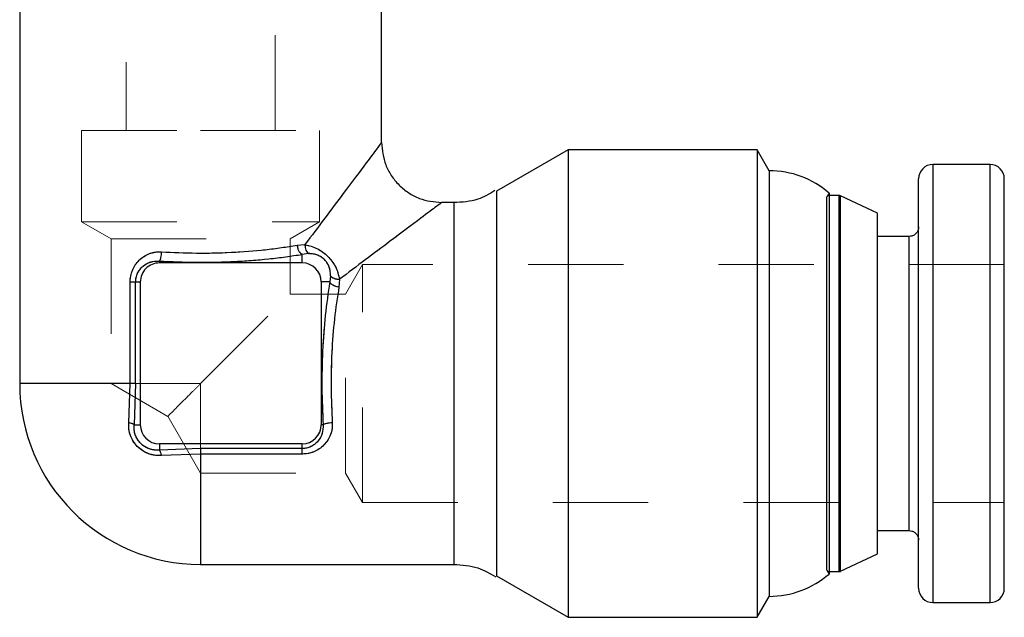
# Model space of a CAD drawing. Header units: inches. Extents: x 1880 to 2363, y -453 to -54.
# Tile 865 of 1056: x 2039.767 to 2040.801, y -63.766 to -63.138. Entities that reach past the tile are written whole.
import ezdxf

# ---------------------------------------------------------------- set-up
doc = ezdxf.new("R2010")
doc.units = ezdxf.units.IN
doc.header["$LTSCALE"] = 0.5
doc.header["$MEASUREMENT"] = 0
doc.linetypes.add('HIDDEN', pattern=[0.225, 0.15, -0.075])
doc.layers.add('SVD-M-S', color=8, linetype='Continuous')

msp = doc.modelspace()

# ---------------------------------------------------------------- linework, layer by layer
at = {"layer": 'SVD-M-S', "linetype": 'HIDDEN', "lineweight": 18}
for p, q in [((2039.87867, -62.58307), (2039.87867, -63.25468)), ((2040.03492, -63.25468), (2040.03492, -62.58307)), ((2039.83179, -63.25468), (2039.95679, -63.25468)), ((2039.83179, -63.25468), (2039.83179, -63.35057)), ((2039.95679, -63.25468), (2040.08179, -63.25468)), ((2040.08179, -63.35057), (2040.08179, -63.25468)), ((2040.72579, -63.52057), (2040.72579, -63.29057)), ((2040.78579, -63.29057), (2040.78579, -63.75057)), ((2040.26768, -63.72262), (2040.26768, -63.31851)), ((2040.61679, -63.32051), (2040.61445, -63.32457)), ((2040.22268, -63.52057), (2040.22268, -63.33057)), ((2040.61705, -63.32307), (2040.61705, -63.71807)), ((2040.62745, -63.32307), (2040.62745, -63.71807)), ((2040.62872, -63.32335), (2040.62872, -63.71778)), ((2039.83179, -63.35057), (2040.08179, -63.35057)), ((2039.83179, -63.35057), (2039.86279, -63.36847)), ((2040.05079, -63.36847), (2040.08179, -63.35057)), ((2039.86279, -63.36847), (2040.05079, -63.36847)), ((2039.86279, -63.36847), (2039.86279, -63.52057)), ((2040.05079, -63.42657), (2040.05079, -63.36847)), ((2040.70079, -63.36607), (2040.70079, -63.67507)), ((2040.06634, -63.37468), (2040.05813, -63.37529)), ((2040.06655, -63.37765), (2040.06635, -63.37468)), ((2040.0673, -63.38046), (2040.06655, -63.37765)), ((2040.06853, -63.38271), (2040.0673, -63.38046)), ((2040.07003, -63.38412), (2040.06853, -63.38271)), ((2039.91346, -63.39193), (2039.91346, -63.3939)), ((2039.91346, -63.3939), (2040.06346, -63.3939)), ((2040.06346, -63.38495), (2040.07003, -63.38412)), ((2040.06346, -63.38495), (2040.06346, -63.3939)), ((2040.07003, -63.38412), (2040.07003, -63.38412)), ((2040.12679, -63.39557), (2040.10889, -63.42657)), ((2040.12679, -63.64557), (2040.12679, -63.39557)), ((2040.80079, -63.39557), (2040.12679, -63.39557)), ((2039.88277, -63.4139), (2039.88277, -63.52057)), ((2039.88853, -63.4139), (2039.88853, -63.52057)), ((2039.88853, -63.4139), (2039.89346, -63.4139)), ((2039.89346, -63.5639), (2039.89346, -63.4139)), ((2040.09241, -63.4139), (2040.08346, -63.4139)), ((2040.09241, -63.4139), (2040.09324, -63.40733)), ((2040.10207, -63.41923), (2040.10267, -63.41101)), ((2039.95679, -63.52057), (2040.05079, -63.42657)), ((2040.10889, -63.42657), (2040.05079, -63.42657)), ((2040.10889, -63.61457), (2040.10889, -63.42657)), ((2039.76679, -63.52057), (2039.86279, -63.52057)), ((2039.95679, -63.52057), (2039.86279, -63.52057)), ((2039.86279, -63.52057), (2039.9225, -63.55504)), ((2039.88277, -63.52057), (2039.88128, -63.56173)), ((2039.88696, -63.5639), (2039.88853, -63.52057)), ((2039.95679, -63.61457), (2039.95679, -63.52057)), ((2040.22268, -63.71057), (2040.22268, -63.52057)), ((2040.72579, -63.75057), (2040.72579, -63.52057)), ((2039.92232, -63.55485), (2039.95679, -63.61457)), ((2039.88696, -63.5639), (2039.89346, -63.5639)), ((2040.08543, -63.5639), (2040.08346, -63.5639)), ((2039.91346, -63.5904), (2039.91346, -63.5839)), ((2039.91346, -63.5839), (2040.06346, -63.5839)), ((2039.95679, -63.58883), (2039.91346, -63.5904)), ((2039.95679, -63.58883), (2040.06346, -63.58883)), ((2040.06346, -63.58883), (2040.06346, -63.5839)), ((2039.91563, -63.59608), (2039.95679, -63.59459)), ((2039.95679, -63.59459), (2040.06346, -63.59459)), ((2039.95679, -63.61457), (2040.10889, -63.61457)), ((2039.95679, -63.71057), (2039.95679, -63.61457)), ((2040.10889, -63.61457), (2040.12679, -63.64557)), ((2040.12679, -63.64557), (2040.80079, -63.64557)), ((2040.61445, -63.71657), (2040.61679, -63.72062))]:
    msp.add_line(p, q, dxfattribs=at)
at = {"layer": 'SVD-M-S', "linetype": 'Continuous', "lineweight": 25}
for p, q in [((2039.76679, -63.12307), (2039.76679, -63.52057)), ((2040.14679, -63.26757), (2040.14679, -63.12307)), ((2040.34292, -63.27507), (2040.26768, -63.31851)), ((2040.54109, -63.27507), (2040.34292, -63.27507)), ((2040.34292, -63.27507), (2040.34292, -63.76607)), ((2040.55379, -63.29707), (2040.54109, -63.27507)), ((2040.54109, -63.27507), (2040.54109, -63.76607)), ((2040.78579, -63.29057), (2040.72579, -63.29057)), ((2040.72579, -63.29057), (2040.72579, -63.75057)), ((2040.78579, -63.75057), (2040.78579, -63.29057)), ((2040.55379, -63.29707), (2040.55379, -63.52057)), ((2040.71079, -63.73557), (2040.71079, -63.30557)), ((2040.26768, -63.31851), (2040.26768, -63.52057)), ((2040.61679, -63.32051), (2040.61679, -63.72062)), ((2040.22268, -63.33057), (2040.20979, -63.33057)), ((2040.22268, -63.33057), (2040.22268, -63.71057)), ((2040.61445, -63.71657), (2040.61445, -63.32457)), ((2040.61705, -63.32307), (2040.61679, -63.32308)), ((2040.62745, -63.32307), (2040.61705, -63.32307)), ((2040.61705, -63.52057), (2040.61705, -63.32307)), ((2040.62745, -63.71807), (2040.62745, -63.32307)), ((2040.66779, -63.34157), (2040.62872, -63.32335)), ((2040.62872, -63.52057), (2040.62872, -63.32335)), ((2040.66779, -63.69957), (2040.66779, -63.34157)), ((2040.70079, -63.36607), (2040.66779, -63.36607)), ((2040.70079, -63.52057), (2040.70079, -63.36607)), ((2040.05813, -63.37529), (2040.06634, -63.37468)), ((2039.91346, -63.39193), (2039.91346, -63.3939)), ((2040.06346, -63.3939), (2039.91346, -63.3939)), ((2040.07003, -63.38412), (2040.06346, -63.38495)), ((2040.06346, -63.3939), (2040.06346, -63.38495)), ((2039.88277, -63.52057), (2039.88277, -63.4139)), ((2039.88853, -63.52057), (2039.88853, -63.4139)), ((2039.88853, -63.4139), (2039.89346, -63.4139)), ((2039.89346, -63.4139), (2039.89346, -63.5639)), ((2040.09241, -63.4139), (2040.08346, -63.4139)), ((2040.08346, -63.4139), (2040.08346, -63.5639)), ((2040.09324, -63.40733), (2040.09241, -63.4139)), ((2040.10267, -63.41101), (2040.10207, -63.41923)), ((2039.88277, -63.52057), (2039.76679, -63.52057)), ((2039.88128, -63.56173), (2039.88277, -63.52057)), ((2039.88853, -63.52057), (2039.88277, -63.52057)), ((2039.88853, -63.52057), (2039.88696, -63.5639)), ((2040.26768, -63.52057), (2040.26768, -63.72262)), ((2040.55379, -63.52057), (2040.55379, -63.74407)), ((2040.61705, -63.71807), (2040.61705, -63.52057)), ((2040.62872, -63.71778), (2040.62872, -63.52057)), ((2040.70079, -63.67507), (2040.70079, -63.52057)), ((2039.88696, -63.5639), (2039.89346, -63.5639)), ((2040.08543, -63.5639), (2040.08346, -63.5639)), ((2039.91346, -63.5839), (2039.91346, -63.5904)), ((2040.06346, -63.5839), (2039.91346, -63.5839)), ((2039.95679, -63.58883), (2039.91346, -63.5904)), ((2040.06346, -63.58883), (2039.95679, -63.58883)), ((2039.95679, -63.58883), (2039.95679, -63.59459)), ((2040.06346, -63.58883), (2040.06346, -63.5839)), ((2039.95679, -63.59459), (2039.91563, -63.59608)), ((2040.06346, -63.59459), (2039.95679, -63.59459)), ((2039.95679, -63.59459), (2039.95679, -63.71057)), ((2040.66779, -63.67507), (2040.70079, -63.67507)), ((2040.62872, -63.71778), (2040.66779, -63.69957)), ((2039.95679, -63.71057), (2040.22268, -63.71057)), ((2040.26768, -63.72262), (2040.34292, -63.76607)), ((2040.61679, -63.71805), (2040.61705, -63.71807)), ((2040.61705, -63.71807), (2040.62745, -63.71807)), ((2040.54109, -63.76607), (2040.55379, -63.74407)), ((2040.72579, -63.75057), (2040.78579, -63.75057)), ((2040.34292, -63.76607), (2040.54109, -63.76607))]:
    msp.add_line(p, q, dxfattribs=at)
for centre, radius, start, end in [((2040.72579, -63.30557), 0.015, 90, 180), ((2040.78579, -63.30557), 0.015, 0, 90), ((2040.55379, -63.39344), 0.09637, 49.17875, 90), ((2040.62745, -63.32607), 0.003, 65, 90), ((2039.91346, -63.4139), 0.02, 89.99996, 180), ((2040.06346, -63.4139), 0.02, 360, 90), ((2039.95679, -63.52057), 0.19, 180, 270), ((2039.91346, -63.5639), 0.02, 180, 270), ((2040.06346, -63.5639), 0.02, 270, 0), ((2040.55379, -63.64769), 0.09637, 270, 310.82125), ((2040.62745, -63.71507), 0.003, 270, 295), ((2040.72579, -63.73557), 0.015, 180, 270), ((2040.78579, -63.73557), 0.015, 270, 0)]:
    msp.add_arc(centre, radius, start, end, dxfattribs=at)
at = {"layer": 'SVD-M-S', "linetype": 'HIDDEN', "lineweight": 18}
for centre, start, end in [((2040.61705, -63.32607), 94.88835, 150), ((2040.61705, -63.71507), 210, 265.11165)]:
    msp.add_arc(centre, 0.003, start, end, dxfattribs=at)
at = {"layer": 'SVD-M-S', "linetype": 'Continuous', "lineweight": 25}
for points, knots in [([(2040.14679, -63.26757), (2040.14603, -63.26859), (2040.14437, -63.27079), (2040.13023, -63.28962), (2040.1046, -63.32375), (2040.08032, -63.35607), (2040.06634, -63.37468)], [0, 0, 0, 0, 0.1757494, 0.3792447, 0.642633, 1, 1, 1, 1]), ([(2040.14679, -63.26757), (2040.14763, -63.27549), (2040.14893, -63.28768), (2040.15678, -63.30235), (2040.16491, -63.31244), (2040.17501, -63.32057), (2040.18968, -63.32843), (2040.20187, -63.32972), (2040.20979, -63.33057)], [0, 0, 0, 0, 0.2394567, 0.3683606, 0.5, 0.6316395, 0.7605433, 1, 1, 1, 1]), ([(2040.80079, -63.52057), (2040.80079, -63.49352), (2040.80079, -63.45191), (2040.80079, -63.40186), (2040.80079, -63.36741), (2040.80079, -63.33967), (2040.80079, -63.31286), (2040.80079, -63.30844), (2040.80079, -63.30557)], [0, 0, 0, 0, 0.2394568, 0.3683607, 0.5, 0.6316393, 0.7605432, 1, 1, 1, 1]), ([(2040.26593, -63.31794), (2040.26006, -63.3214), (2040.24677, -63.32923), (2040.2313, -63.33009), (2040.22268, -63.33057)], [0, 0, 0, 0, 0.4423123, 1, 1, 1, 1]), ([(2040.20979, -63.33057), (2040.20867, -63.3314), (2040.20632, -63.33315), (2040.18702, -63.34768), (2040.153, -63.37321), (2040.12089, -63.39733), (2040.10267, -63.41101)], [0, 0, 0, 0, 0.18374305, 0.38325524, 0.65022818, 1, 1, 1, 1]), ([(2040.71079, -63.35607), (2040.71068, -63.35717), (2040.71048, -63.35931), (2040.70896, -63.36208), (2040.7067, -63.36434), (2040.70388, -63.36581), (2040.70173, -63.36599), (2040.70079, -63.36607)], [0, 0, 0, 0, 0.21020477, 0.40962252, 0.5904475, 0.81917502, 1, 1, 1, 1]), ([(2039.88277, -63.4139), (2039.88289, -63.4118), (2039.88313, -63.40761), (2039.88503, -63.40153), (2039.888, -63.39587), (2039.89216, -63.39089), (2039.89724, -63.38681), (2039.90304, -63.38396), (2039.90925, -63.38225), (2039.91351, -63.38227), (2039.91563, -63.38227)], [0, 0, 0, 0, 0.12033307, 0.24005157, 0.36515555, 0.49191342, 0.62084839, 0.74982008, 0.87541548, 1, 1, 1, 1]), ([(2039.91563, -63.38227), (2039.91554, -63.38333), (2039.91538, -63.38552), (2039.91485, -63.38847), (2039.91419, -63.39081), (2039.9137, -63.39157), (2039.91346, -63.39193)], [0, 0, 0, 0, 0.24200919, 0.49847717, 0.75577026, 1, 1, 1, 1]), ([(2039.91563, -63.38227), (2039.92786, -63.38284), (2039.95221, -63.38396), (2039.98931, -63.38305), (2040.02549, -63.38038), (2040.04717, -63.377), (2040.05813, -63.37529)], [0, 0, 0, 0, 0.2496089, 0.4968769, 0.7455915, 1, 1, 1, 1]), ([(2040.05813, -63.37529), (2040.05831, -63.37637), (2040.0587, -63.3786), (2040.05998, -63.38159), (2040.06163, -63.38391), (2040.06286, -63.38461), (2040.06346, -63.38495)], [0, 0, 0, 0, 0.2427405, 0.4999979, 0.7572565, 1, 1, 1, 1]), ([(2040.06634, -63.37468), (2040.07075, -63.37573), (2040.07711, -63.37725), (2040.08522, -63.38242), (2040.09042, -63.38688), (2040.09489, -63.39208), (2040.10007, -63.4002), (2040.10161, -63.40658), (2040.10267, -63.41101)], [0, 0, 0, 0, 0.26765577, 0.38612886, 0.49979116, 0.61239042, 0.73094292, 1, 1, 1, 1]), ([(2040.06635, -63.37468), (2040.06638, -63.37569), (2040.06645, -63.37774), (2040.06723, -63.38055), (2040.06844, -63.38285), (2040.06951, -63.3837), (2040.07003, -63.38412)], [0, 0, 0, 0, 0.2439632, 0.4999952, 0.75603, 1, 1, 1, 1]), ([(2039.88853, -63.4139), (2039.88863, -63.41233), (2039.88884, -63.40912), (2039.89045, -63.40471), (2039.89292, -63.40065), (2039.89721, -63.39617), (2039.90413, -63.3922), (2039.91036, -63.39202), (2039.91346, -63.39193)], [0, 0, 0, 0, 0.1201399, 0.2468608, 0.3613044, 0.4978623, 0.7500165, 1, 1, 1, 1]), ([(2039.91346, -63.39193), (2039.9263, -63.3925), (2039.95196, -63.39362), (2039.99109, -63.39271), (2040.0292, -63.39004), (2040.052, -63.38665), (2040.06346, -63.38495)], [0, 0, 0, 0, 0.2489015, 0.4975118, 0.747418, 1, 1, 1, 1]), ([(2040.09324, -63.40733), (2040.09319, -63.40549), (2040.09311, -63.40225), (2040.09172, -63.39755), (2040.08966, -63.39363), (2040.08698, -63.39034), (2040.08368, -63.38766), (2040.07976, -63.38562), (2040.07508, -63.38425), (2040.07186, -63.38416), (2040.07003, -63.38412)], [0, 0, 0, 0, 0.1703651, 0.3011995, 0.4056816, 0.5005288, 0.5956973, 0.7006313, 0.8305043, 1, 1, 1, 1]), ([(2040.09241, -63.4139), (2040.09071, -63.42536), (2040.08732, -63.44816), (2040.08465, -63.48627), (2040.08373, -63.52541), (2040.08486, -63.55106), (2040.08543, -63.5639)], [0, 0, 0, 0, 0.252615, 0.5025313, 0.7511391, 1, 1, 1, 1]), ([(2040.10207, -63.41923), (2040.10099, -63.41905), (2040.09876, -63.41866), (2040.09577, -63.41738), (2040.09344, -63.41573), (2040.09275, -63.4145), (2040.09241, -63.4139)], [0, 0, 0, 0, 0.2427428, 0.5000004, 0.7572578, 1, 1, 1, 1]), ([(2040.09324, -63.40733), (2040.09366, -63.40785), (2040.09451, -63.40892), (2040.09681, -63.41013), (2040.09962, -63.41091), (2040.10167, -63.41098), (2040.10267, -63.41101)], [0, 0, 0, 0, 0.2439708, 0.5000063, 0.7560382, 1, 1, 1, 1]), ([(2040.10207, -63.41923), (2040.10036, -63.43019), (2040.09699, -63.45179), (2040.09431, -63.48795), (2040.0934, -63.52505), (2040.09452, -63.5495), (2040.09508, -63.56173)], [0, 0, 0, 0, 0.2543953, 0.5012414, 0.750372, 1, 1, 1, 1]), ([(2040.80079, -63.73557), (2040.80079, -63.73428), (2040.80079, -63.73175), (2040.80079, -63.71233), (2040.80079, -63.6847), (2040.80079, -63.6427), (2040.80079, -63.58693), (2040.80079, -63.54089), (2040.80079, -63.52057)], [0, 0, 0, 0, 0.158429, 0.3121277, 0.4571602, 0.5908736, 0.8193632, 1, 1, 1, 1]), ([(2039.91563, -63.59608), (2039.91325, -63.59611), (2039.90858, -63.59617), (2039.90173, -63.59432), (2039.89551, -63.59116), (2039.89017, -63.58675), (2039.88591, -63.58138), (2039.88292, -63.57527), (2039.88118, -63.56859), (2039.88124, -63.56405), (2039.88128, -63.56173)], [0, 0, 0, 0, 0.1314575, 0.2583214, 0.3826687, 0.5065667, 0.6271707, 0.7483349, 0.8719717, 1, 1, 1, 1]), ([(2039.88696, -63.5639), (2039.88673, -63.56369), (2039.88626, -63.56328), (2039.88495, -63.56268), (2039.88329, -63.56215), (2039.88194, -63.56187), (2039.88128, -63.56173)], [0, 0, 0, 0, 0.24674522, 0.49999994, 0.75325469, 1, 1, 1, 1]), ([(2039.91346, -63.5904), (2039.91164, -63.59047), (2039.90816, -63.59059), (2039.90289, -63.58932), (2039.89804, -63.58702), (2039.89376, -63.5836), (2039.89034, -63.57931), (2039.88803, -63.57446), (2039.88676, -63.5692), (2039.88689, -63.56572), (2039.88696, -63.5639)], [0, 0, 0, 0, 0.13156259, 0.25121609, 0.37766096, 0.50005124, 0.62238383, 0.74885389, 0.86857709, 1, 1, 1, 1]), ([(2040.09508, -63.56173), (2040.09509, -63.56386), (2040.0951, -63.56812), (2040.09339, -63.57434), (2040.09053, -63.58014), (2040.08645, -63.58521), (2040.08146, -63.58937), (2040.0758, -63.59234), (2040.06972, -63.59423), (2040.06555, -63.59447), (2040.06346, -63.59459)], [0, 0, 0, 0, 0.1248263, 0.2506673, 0.3796294, 0.5087468, 0.635437, 0.7607568, 0.8800651, 1, 1, 1, 1]), ([(2040.08543, -63.5639), (2040.08533, -63.567), (2040.08515, -63.57323), (2040.08119, -63.58015), (2040.07671, -63.58444), (2040.07265, -63.58691), (2040.06824, -63.58852), (2040.06502, -63.58873), (2040.06346, -63.58883)], [0, 0, 0, 0, 0.2499935, 0.5021453, 0.6386765, 0.7531579, 0.8799603, 1, 1, 1, 1]), ([(2040.09508, -63.56173), (2040.09402, -63.56181), (2040.09183, -63.56198), (2040.08888, -63.56251), (2040.08654, -63.56317), (2040.08579, -63.56366), (2040.08542, -63.5639)], [0, 0, 0, 0, 0.2431185, 0.5000023, 0.7568848, 1, 1, 1, 1]), ([(2039.91563, -63.59608), (2039.91549, -63.59542), (2039.91521, -63.59407), (2039.91467, -63.59241), (2039.91408, -63.5911), (2039.91366, -63.59063), (2039.91346, -63.5904)], [0, 0, 0, 0, 0.2467449, 0.4999991, 0.7532537, 1, 1, 1, 1]), ([(2040.70079, -63.67507), (2040.70173, -63.67514), (2040.70388, -63.67532), (2040.7067, -63.67679), (2040.70896, -63.67905), (2040.71048, -63.68182), (2040.71068, -63.68396), (2040.71079, -63.68507)], [0, 0, 0, 0, 0.180825, 0.4095525, 0.5903775, 0.7897952, 1, 1, 1, 1]), ([(2040.22268, -63.71057), (2040.2313, -63.71105), (2040.24703, -63.71195), (2040.26054, -63.71994), (2040.26664, -63.72355)], [0, 0, 0, 0, 0.5481588, 1, 1, 1, 1])]:
    msp.add_open_spline(points, degree=3, knots=knots, dxfattribs=at)
at = {"layer": 'SVD-M-S', "linetype": 'HIDDEN', "lineweight": 18}
for points, knots in [([(2040.06634, -63.37468), (2040.08032, -63.35608), (2040.1046, -63.32375), (2040.13003, -63.28987), (2040.14426, -63.27097), (2040.14597, -63.26867), (2040.14679, -63.26757)], [0, 0, 0, 0, 0.35737558, 0.62077128, 0.81803904, 1, 1, 1, 1]), ([(2040.10267, -63.41101), (2040.12088, -63.39733), (2040.153, -63.37321), (2040.18702, -63.34768), (2040.20632, -63.33315), (2040.20867, -63.3314), (2040.20979, -63.33057)], [0, 0, 0, 0, 0.349724, 0.6167216, 0.8162417, 1, 1, 1, 1]), ([(2039.91563, -63.38227), (2039.91351, -63.38227), (2039.90925, -63.38226), (2039.90304, -63.38396), (2039.89724, -63.38681), (2039.89217, -63.39089), (2039.88801, -63.39587), (2039.88503, -63.40153), (2039.88313, -63.40761), (2039.88289, -63.4118), (2039.88277, -63.4139)], [0, 0, 0, 0, 0.1245407, 0.2501793, 0.3790626, 0.508087, 0.6347584, 0.7599494, 0.8796264, 1, 1, 1, 1]), ([(2039.91563, -63.38227), (2039.91554, -63.38334), (2039.91538, -63.38553), (2039.91485, -63.38848), (2039.91419, -63.39082), (2039.9137, -63.39157), (2039.91346, -63.39193)], [0, 0, 0, 0, 0.2431196, 0.5000043, 0.7568865, 1, 1, 1, 1]), ([(2040.05813, -63.37529), (2040.04717, -63.377), (2040.02557, -63.38037), (2039.98941, -63.38305), (2039.9523, -63.38396), (2039.92786, -63.38284), (2039.91563, -63.38227)], [0, 0, 0, 0, 0.25439666, 0.50124241, 0.75037206, 1, 1, 1, 1]), ([(2040.05813, -63.37529), (2040.05831, -63.37637), (2040.0587, -63.3786), (2040.05998, -63.38159), (2040.06163, -63.38391), (2040.06286, -63.38461), (2040.06346, -63.38495)], [0, 0, 0, 0, 0.2427428, 0.5000003, 0.7572577, 1, 1, 1, 1]), ([(2040.10267, -63.41101), (2040.10161, -63.40658), (2040.10007, -63.4002), (2040.09489, -63.39208), (2040.09042, -63.38688), (2040.08522, -63.38242), (2040.07711, -63.37725), (2040.07075, -63.37573), (2040.06634, -63.37468)], [0, 0, 0, 0, 0.2690383, 0.3875958, 0.5002101, 0.6138634, 0.7323325, 1, 1, 1, 1]), ([(2039.91346, -63.39193), (2039.91036, -63.39202), (2039.90413, -63.3922), (2039.89721, -63.39617), (2039.89292, -63.40065), (2039.89045, -63.40471), (2039.88884, -63.40912), (2039.88863, -63.41233), (2039.88853, -63.4139)], [0, 0, 0, 0, 0.2499832, 0.5021377, 0.6387418, 0.7531398, 0.879895, 1, 1, 1, 1]), ([(2040.06346, -63.38495), (2040.052, -63.38665), (2040.0292, -63.39004), (2039.99109, -63.39271), (2039.95196, -63.39362), (2039.9263, -63.3925), (2039.91346, -63.39193)], [0, 0, 0, 0, 0.2525837, 0.5024893, 0.751099, 1, 1, 1, 1]), ([(2040.09324, -63.40733), (2040.09311, -63.40451), (2040.09292, -63.4003), (2040.09017, -63.39434), (2040.08704, -63.39032), (2040.08302, -63.38719), (2040.07706, -63.38444), (2040.07285, -63.38424), (2040.07003, -63.38412)], [0, 0, 0, 0, 0.2587786, 0.3874383, 0.5000123, 0.6127889, 0.7412337, 1, 1, 1, 1]), ([(2040.08543, -63.5639), (2040.08486, -63.55106), (2040.08373, -63.52541), (2040.08465, -63.48627), (2040.08732, -63.44816), (2040.09071, -63.42536), (2040.09241, -63.4139)], [0, 0, 0, 0, 0.2488599, 0.4974665, 0.7473817, 1, 1, 1, 1]), ([(2040.10207, -63.41923), (2040.10099, -63.41905), (2040.09876, -63.41866), (2040.09577, -63.41738), (2040.09344, -63.41573), (2040.09275, -63.4145), (2040.09241, -63.4139)], [0, 0, 0, 0, 0.2427401, 0.4999978, 0.7572567, 1, 1, 1, 1]), ([(2040.09324, -63.40733), (2040.09365, -63.40784), (2040.09449, -63.4089), (2040.09677, -63.41011), (2040.09958, -63.41091), (2040.10166, -63.41098), (2040.10267, -63.41101)], [0, 0, 0, 0, 0.24048592, 0.49521915, 0.7525175, 1, 1, 1, 1]), ([(2040.09508, -63.56173), (2040.09452, -63.5495), (2040.0934, -63.52515), (2040.0943, -63.48805), (2040.09697, -63.45187), (2040.10036, -63.43019), (2040.10207, -63.41923)], [0, 0, 0, 0, 0.24960892, 0.4968772, 0.74559212, 1, 1, 1, 1]), ([(2039.92276, -63.5546), (2039.92264, -63.55472), (2039.92173, -63.55562), (2039.92861, -63.54875), (2039.94209, -63.53527), (2039.95393, -63.52343), (2039.95679, -63.52057)], [0, 0, 0, 0, 0.0331634, 0.2545085, 0.819761, 1, 1, 1, 1]), ([(2039.88128, -63.56173), (2039.88124, -63.56404), (2039.88118, -63.56858), (2039.88291, -63.57525), (2039.88589, -63.58135), (2039.89015, -63.58673), (2039.89548, -63.59115), (2039.90172, -63.59432), (2039.90857, -63.59617), (2039.91325, -63.59611), (2039.91563, -63.59608)], [0, 0, 0, 0, 0.1278516, 0.2513319, 0.3723531, 0.4928195, 0.6168557, 0.741346, 0.8683659, 1, 1, 1, 1]), ([(2039.88128, -63.56173), (2039.88194, -63.56187), (2039.88329, -63.56215), (2039.88495, -63.56268), (2039.88626, -63.56328), (2039.88673, -63.56369), (2039.88696, -63.5639)], [0, 0, 0, 0, 0.2467453, 0.5000001, 0.7532548, 1, 1, 1, 1]), ([(2039.88696, -63.5639), (2039.88689, -63.56572), (2039.88676, -63.5692), (2039.88803, -63.57446), (2039.89034, -63.57931), (2039.89376, -63.5836), (2039.89804, -63.58702), (2039.90289, -63.58932), (2039.90816, -63.59059), (2039.91164, -63.59047), (2039.91346, -63.5904)], [0, 0, 0, 0, 0.1314487, 0.2511467, 0.3776591, 0.4999489, 0.6223823, 0.7487841, 0.8684635, 1, 1, 1, 1]), ([(2040.06346, -63.59459), (2040.06555, -63.59447), (2040.06972, -63.59423), (2040.0758, -63.59234), (2040.08146, -63.58937), (2040.08644, -63.58522), (2040.09053, -63.58014), (2040.09339, -63.57434), (2040.0951, -63.56812), (2040.09509, -63.56386), (2040.09508, -63.56173)], [0, 0, 0, 0, 0.1198919, 0.23924, 0.3644725, 0.4912501, 0.6202786, 0.74933, 0.8751288, 1, 1, 1, 1]), ([(2040.06346, -63.58883), (2040.06502, -63.58873), (2040.06824, -63.58852), (2040.07265, -63.58691), (2040.07671, -63.58444), (2040.08119, -63.58015), (2040.08515, -63.57323), (2040.08533, -63.567), (2040.08543, -63.5639)], [0, 0, 0, 0, 0.1200603, 0.2468421, 0.3613679, 0.4978545, 0.750006, 1, 1, 1, 1]), ([(2040.09508, -63.56173), (2040.09402, -63.56181), (2040.09184, -63.56198), (2040.08889, -63.5625), (2040.08655, -63.56317), (2040.08579, -63.56366), (2040.08543, -63.5639)], [0, 0, 0, 0, 0.2420088, 0.4984766, 0.7557698, 1, 1, 1, 1]), ([(2039.91563, -63.59608), (2039.9155, -63.59547), (2039.91524, -63.59419), (2039.91472, -63.59255), (2039.91412, -63.59116), (2039.91368, -63.59065), (2039.91346, -63.5904)], [0, 0, 0, 0, 0.2272404, 0.4729222, 0.7326437, 1, 1, 1, 1])]:
    msp.add_open_spline(points, degree=3, knots=knots, dxfattribs=at)
at = {"layer": 'SVD-M-S', "linetype": 'Continuous', "lineweight": 25}
for points in [[(2039.88277, -63.4139), (2039.88345, -63.4139), (2039.8848, -63.4139), (2039.88647, -63.4139), (2039.8878, -63.4139), (2039.88829, -63.4139), (2039.88853, -63.4139)], [(2040.06346, -63.59459), (2040.06346, -63.59391), (2040.06346, -63.59255), (2040.06346, -63.59089), (2040.06346, -63.58956), (2040.06346, -63.58907), (2040.06346, -63.58883)]]:
    msp.add_open_spline(points, degree=3, dxfattribs=at)
at = {"layer": 'SVD-M-S', "linetype": 'HIDDEN', "lineweight": 18}
for points in [[(2039.88277, -63.4139), (2039.88345, -63.4139), (2039.8848, -63.4139), (2039.88647, -63.4139), (2039.8878, -63.4139), (2039.88829, -63.4139), (2039.88853, -63.4139)], [(2040.06346, -63.59459), (2040.06346, -63.59391), (2040.06346, -63.59255), (2040.06346, -63.59089), (2040.06346, -63.58956), (2040.06346, -63.58907), (2040.06346, -63.58883)]]:
    msp.add_open_spline(points, degree=3, dxfattribs=at)

doc.saveas('drawing.dxf')
